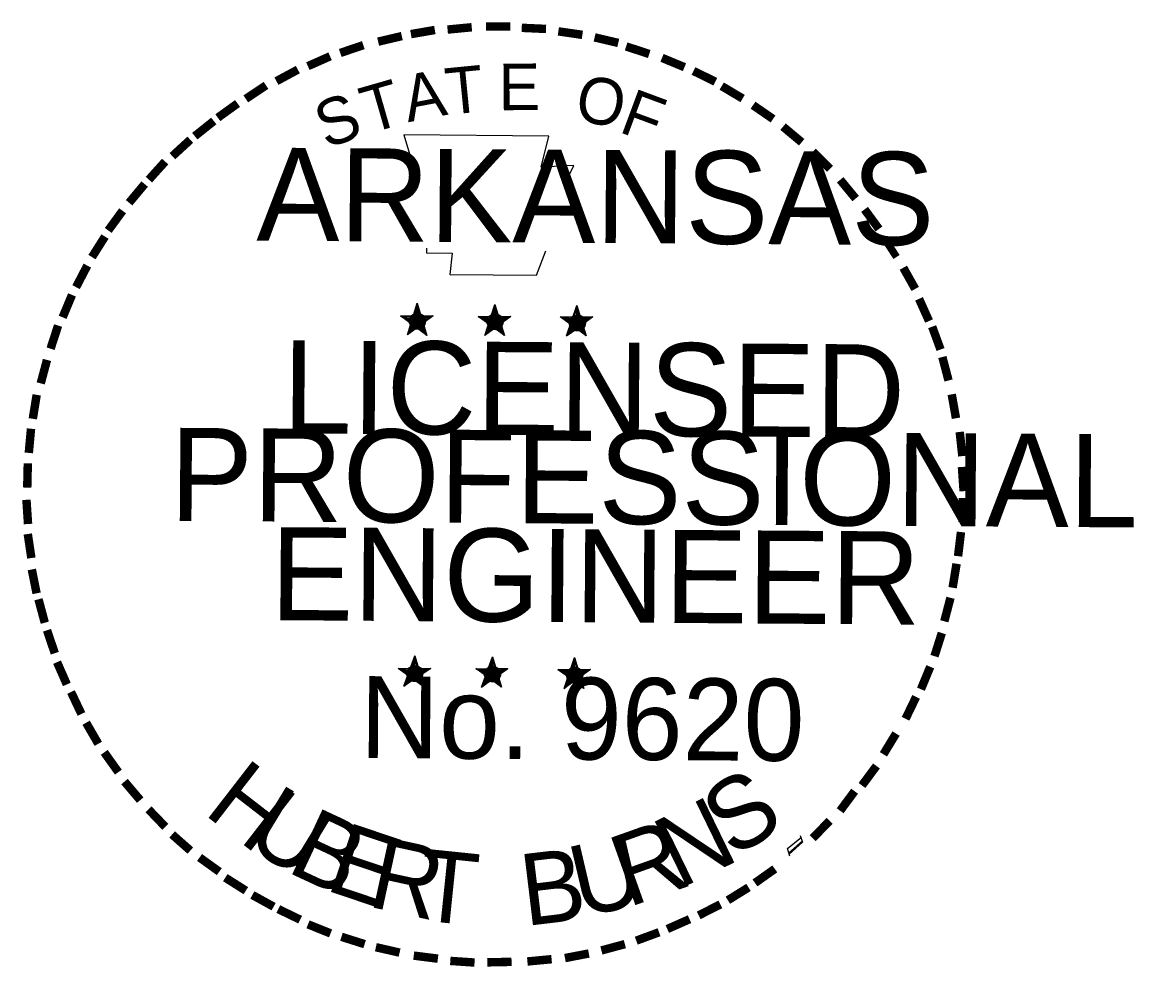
# Model space of a CAD drawing. Extents: x 670147 to 673275, y 705573 to 707613.
# Drawn here: x 672826.5 to 673184.5, y 705633.2 to 705937.6 of the extents above; entities that cross this region are included whole.
import ezdxf

# ---------------------------------------------------------------- set-up
doc = ezdxf.new("R2010")
doc.units = 0
doc.layers.add('Level 49', color=7, linetype='Continuous')

msp = doc.modelspace()

# ---------------------------------------------------------------- linework, layer by layer
at = {"layer": 'Level 49'}
for p, q in [((672953.66, 705847.06), (672952.92, 705842.99)), ((672953.66, 705847.06), (672952.92, 705843.36)), ((672953.66, 705847.06), (672953.29, 705843.36)), ((672953.66, 705841.33), (672953.66, 705847.06)), ((672953.66, 705847.06), (672954.58, 705842.99)), ((672953.66, 705847.06), (672954.4, 705843.36)), ((672953.66, 705847.06), (672953.84, 705843.36)), ((672978.63, 705846.69), (672977.89, 705842.81)), ((672978.63, 705846.69), (672977.89, 705842.99)), ((672978.63, 705846.69), (672978.08, 705842.99)), ((672978.63, 705841.33), (672978.63, 705846.69)), ((672978.63, 705846.69), (672979.56, 705842.81)), ((672978.63, 705846.69), (672979.37, 705842.99)), ((672978.63, 705846.69), (672978.82, 705842.99)), ((673005.09, 705846.32), (673004.16, 705842.81)), ((673005.09, 705846.32), (673004.72, 705842.62)), ((673005.09, 705846.32), (673004.72, 705842.62)), ((673005.09, 705840.77), (673005.09, 705846.32)), ((673005.09, 705846.32), (673006.2, 705842.62)), ((673005.09, 705846.32), (673005.83, 705842.62)), ((673005.09, 705846.32), (673005.46, 705842.62)), ((672948.29, 705842.99), (672953.66, 705841.33)), ((672948.29, 705842.99), (672952.18, 705842.81)), ((672948.29, 705842.99), (672952.18, 705842.62)), ((672948.29, 705842.99), (672951.81, 705842.07)), ((672948.29, 705842.99), (672951.81, 705841.51)), ((672948.29, 705842.99), (672951.81, 705841.33)), ((672948.29, 705842.99), (672951.81, 705840.77)), ((672950.51, 705836.89), (672953.66, 705841.33)), ((672950.51, 705836.89), (672951.81, 705841.14)), ((672958.84, 705842.99), (672953.66, 705841.33)), ((672956.8, 705836.7), (672953.66, 705841.33)), ((672958.84, 705842.99), (672954.03, 705842.62)), ((672958.84, 705842.99), (672954.58, 705842.25)), ((672958.84, 705842.99), (672954.58, 705841.88)), ((672956.8, 705836.7), (672954.58, 705841.14)), ((672956.8, 705836.7), (672955.14, 705841.33)), ((672958.84, 705842.99), (672955.32, 705841.88)), ((672958.84, 705842.99), (672955.88, 705841.51)), ((672958.84, 705842.99), (672956.06, 705841.33)), ((672973.27, 705842.81), (672978.63, 705841.33)), ((672973.27, 705842.81), (672977.15, 705842.62)), ((672973.27, 705842.81), (672977.15, 705842.25)), ((672973.27, 705842.81), (672977.15, 705842.07)), ((672973.27, 705842.81), (672976.97, 705841.33)), ((672973.27, 705842.81), (672976.97, 705841.14)), ((672973.27, 705842.81), (672976.97, 705840.59)), ((672975.49, 705836.7), (672978.63, 705841.33)), ((672983.81, 705842.81), (672978.63, 705841.33)), ((672981.78, 705836.7), (672978.63, 705841.33)), ((672983.81, 705842.81), (672979.19, 705842.62)), ((672983.81, 705842.81), (672979.56, 705842.07)), ((672983.81, 705842.81), (672979.56, 705841.88)), ((672981.78, 705836.7), (672979.56, 705841.14)), ((672981.78, 705836.7), (672980.11, 705841.14)), ((672983.81, 705842.81), (672980.3, 705841.51)), ((672983.81, 705842.81), (672980.85, 705841.33)), ((672983.81, 705842.81), (672981.04, 705841.14)), ((672999.72, 705842.62), (673005.09, 705840.77)), ((672999.72, 705842.62), (673003.98, 705842.07)), ((672999.72, 705842.62), (673003.61, 705841.88)), ((672999.72, 705842.62), (673003.61, 705841.51)), ((672999.72, 705842.62), (673003.42, 705841.14)), ((672999.72, 705842.62), (673003.42, 705840.59)), ((672999.72, 705842.62), (673003.42, 705840.59)), ((673010.27, 705842.62), (673005.09, 705840.77)), ((673010.27, 705842.62), (673005.64, 705842.07)), ((673010.27, 705842.62), (673006.2, 705841.88)), ((673010.27, 705842.62), (673006.2, 705841.33)), ((673010.27, 705842.62), (673006.94, 705841.14)), ((673010.27, 705842.62), (673007.12, 705841.14)), ((673010.27, 705842.62), (673007.68, 705840.77)), ((672950.51, 705836.89), (672952.18, 705840.59)), ((672950.51, 705836.89), (672952.36, 705840.4)), ((672950.51, 705836.89), (672952.92, 705840.03)), ((672950.51, 705836.89), (672953.66, 705840.03)), ((672950.51, 705836.89), (672953.66, 705839.66)), ((672956.8, 705836.7), (672953.66, 705840.03)), ((672956.8, 705836.7), (672953.66, 705839.66)), ((672956.8, 705836.7), (672954.03, 705840.03)), ((672956.8, 705836.7), (672954.58, 705840.59)), ((672975.49, 705836.7), (672977.15, 705840.77)), ((672975.49, 705836.7), (672977.15, 705840.59)), ((672975.49, 705836.7), (672977.34, 705840.4)), ((672975.49, 705836.7), (672977.89, 705839.85)), ((672975.49, 705836.7), (672978.63, 705839.85)), ((672975.49, 705836.7), (672978.63, 705839.66)), ((672981.78, 705836.7), (672978.63, 705839.85)), ((672981.78, 705836.7), (672978.63, 705839.66)), ((672981.78, 705836.7), (672979.19, 705839.85)), ((672981.78, 705836.7), (672979.56, 705840.4)), ((673001.76, 705836.52), (673005.09, 705840.77)), ((673001.76, 705836.52), (673003.61, 705840.59)), ((673001.76, 705836.52), (673003.98, 705840.03)), ((673001.76, 705836.52), (673003.98, 705839.85)), ((673001.76, 705836.52), (673005.09, 705839.85)), ((673001.76, 705836.52), (673004.72, 705839.66)), ((673001.76, 705836.52), (673005.46, 705839.11)), ((673008.05, 705836.52), (673005.09, 705840.77)), ((673008.05, 705836.52), (673005.09, 705839.85)), ((673008.05, 705836.52), (673005.09, 705839.11)), ((673008.05, 705836.52), (673005.64, 705839.66)), ((673008.05, 705836.52), (673006.2, 705840.59)), ((673008.05, 705836.52), (673006.2, 705840.03)), ((673008.05, 705836.52), (673006.57, 705840.59)), ((672952.92, 705733.47), (672951.81, 705729.77)), ((672952.92, 705733.47), (672952.18, 705729.4)), ((672952.92, 705733.47), (672952.36, 705729.4)), ((672952.92, 705727.74), (672952.92, 705733.47)), ((672952.92, 705733.47), (672953.66, 705729.4)), ((672952.92, 705733.47), (672953.66, 705729.4)), ((672952.92, 705733.47), (672952.92, 705729.4)), ((672977.89, 705733.1), (672976.97, 705729.4)), ((672977.89, 705733.1), (672977.15, 705729.4)), ((672977.89, 705733.1), (672977.34, 705729.4)), ((672977.89, 705727.74), (672977.89, 705733.1)), ((672977.89, 705733.1), (672978.63, 705729.22)), ((672977.89, 705733.1), (672978.63, 705729.22)), ((672977.89, 705733.1), (672977.89, 705729.4)), ((673004.35, 705732.92), (673003.42, 705729.03)), ((673004.35, 705732.92), (673003.61, 705729.03)), ((673004.35, 705732.92), (673003.98, 705729.03)), ((673004.35, 705727.18), (673004.35, 705732.92)), ((673004.35, 705732.92), (673005.09, 705729.03)), ((673004.35, 705732.92), (673005.09, 705729.03)), ((673004.35, 705732.92), (673004.35, 705729.03)), ((672947.55, 705729.4), (672952.92, 705727.74)), ((672947.55, 705729.4), (672951.44, 705729.22)), ((672947.55, 705729.4), (672951.25, 705728.66)), ((672947.55, 705729.4), (672951.25, 705728.66)), ((672947.55, 705729.4), (672951.25, 705727.92)), ((672947.55, 705729.4), (672951.25, 705727.74)), ((672947.55, 705729.4), (672951.25, 705727.55)), ((672949.4, 705723.67), (672952.92, 705727.74)), ((672949.4, 705723.67), (672951.25, 705727.74)), ((672949.4, 705723.67), (672951.44, 705727)), ((672949.4, 705723.67), (672951.62, 705727)), ((672949.4, 705723.67), (672952.92, 705726.81)), ((672949.4, 705723.67), (672952.18, 705726.44)), ((672958.1, 705729.4), (672952.92, 705727.74)), ((672955.88, 705723.3), (672952.92, 705727.74)), ((672955.88, 705723.3), (672952.92, 705726.44)), ((672955.88, 705723.3), (672953.1, 705726.44)), ((672958.1, 705729.4), (672953.29, 705729.22)), ((672958.1, 705729.4), (672953.66, 705728.66)), ((672958.1, 705729.4), (672953.66, 705728.48)), ((672955.88, 705723.3), (672953.66, 705727.74)), ((672955.88, 705723.3), (672953.66, 705727)), ((672958.1, 705729.4), (672954.4, 705728.29)), ((672955.88, 705723.3), (672954.4, 705727.74)), ((672958.1, 705729.4), (672954.77, 705727.92)), ((672958.1, 705729.4), (672955.14, 705727.74)), ((672972.53, 705729.4), (672977.89, 705727.74)), ((672972.53, 705729.4), (672976.41, 705729.03)), ((672972.53, 705729.4), (672976.41, 705728.66)), ((672972.53, 705729.4), (672976.41, 705728.48)), ((672972.53, 705729.4), (672976.23, 705727.92)), ((672972.53, 705729.4), (672976.23, 705727.55)), ((672972.53, 705729.4), (672976.23, 705727.18)), ((672974.38, 705723.3), (672977.89, 705727.74)), ((672974.38, 705723.3), (672976.41, 705727.55)), ((672974.38, 705723.3), (672976.41, 705726.81)), ((672974.38, 705723.3), (672976.6, 705726.81)), ((672974.38, 705723.3), (672977.15, 705726.44)), ((672974.38, 705723.3), (672977.89, 705726.44)), ((672982.89, 705729.22), (672977.89, 705727.74)), ((672980.85, 705723.3), (672977.89, 705727.74)), ((672980.85, 705723.3), (672977.89, 705726.44)), ((672980.85, 705723.3), (672978.08, 705726.44)), ((672982.89, 705729.22), (672978.45, 705729.22)), ((672982.89, 705729.22), (672978.63, 705728.48)), ((672982.89, 705729.22), (672978.63, 705728.48)), ((672980.85, 705723.3), (672978.63, 705727.55)), ((672980.85, 705723.3), (672978.63, 705727)), ((672982.89, 705729.22), (672979.37, 705727.92)), ((672980.85, 705723.3), (672979.37, 705727.55)), ((672982.89, 705729.22), (672979.93, 705727.74)), ((672982.89, 705729.22), (672980.11, 705727.55)), ((672998.98, 705729.03), (673004.35, 705727.18)), ((672998.98, 705729.03), (673002.87, 705728.66)), ((672998.98, 705729.03), (673002.87, 705728.29)), ((672998.98, 705729.03), (673002.68, 705727.92)), ((672998.98, 705729.03), (673002.68, 705727.55)), ((672998.98, 705729.03), (673002.5, 705727.18)), ((672998.98, 705729.03), (673002.5, 705726.81)), ((673001.02, 705722.93), (673004.35, 705727.18)), ((673001.02, 705722.93), (673002.68, 705727.18)), ((673001.02, 705722.93), (673002.87, 705726.44)), ((673001.02, 705722.93), (673003.24, 705726.44)), ((673009.53, 705729.03), (673004.35, 705727.18)), ((673007.31, 705722.93), (673004.35, 705727.18)), ((673009.53, 705729.03), (673004.9, 705728.66)), ((673009.53, 705729.03), (673005.09, 705728.29)), ((673009.53, 705729.03), (673005.09, 705727.92)), ((673007.31, 705722.93), (673005.09, 705726.44)), ((673007.31, 705722.93), (673005.46, 705727.18)), ((673007.31, 705722.93), (673005.64, 705727.18)), ((673009.53, 705729.03), (673006.2, 705727.74)), ((673009.53, 705729.03), (673006.38, 705727.18)), ((673009.53, 705729.03), (673006.57, 705727.18)), ((672949.4, 705723.67), (672952.92, 705726.26)), ((672955.88, 705723.3), (672952.55, 705726.26)), ((672974.38, 705723.3), (672977.89, 705726.07)), ((672980.85, 705723.3), (672977.71, 705726.07)), ((673001.02, 705722.93), (673003.61, 705726.07)), ((673001.02, 705722.93), (673004.16, 705726.07)), ((673001.02, 705722.93), (673004.35, 705725.7)), ((673007.31, 705722.93), (673004.16, 705726.07)), ((673007.31, 705722.93), (673004.16, 705725.7)), ((673007.31, 705722.93), (673004.72, 705726.07))]:
    msp.add_line(p, q, dxfattribs=at)
for points in [[(672949.4, 705901.27), (672953.1, 705888.69)], [(673001.94, 705887.02), (673004.16, 705891.46), (672993.62, 705890.91), (672996.02, 705900.9), (672949.4, 705901.27)], [(672956.62, 705864.82), (672956.62, 705863.34), (672964.94, 705863.16), (672964.2, 705856.31), (672992.14, 705856.13), (672995.1, 705863.9)], [(672953.66, 705847.06), (672956.8, 705836.7), (672948.29, 705842.99), (672958.84, 705842.99), (672950.51, 705836.89), (672953.66, 705847.06)], [(672978.63, 705846.69), (672981.78, 705836.7), (672973.27, 705842.81), (672983.81, 705842.81), (672975.49, 705836.7), (672978.63, 705846.69)], [(673005.09, 705846.32), (673008.05, 705836.52), (672999.72, 705842.62), (673010.27, 705842.62), (673001.76, 705836.52), (673005.09, 705846.32)], [(672952.92, 705733.47), (672955.88, 705723.3), (672947.55, 705729.4), (672958.1, 705729.4), (672949.4, 705723.67), (672952.92, 705733.47)], [(672977.89, 705733.1), (672980.85, 705723.3), (672972.53, 705729.4), (672982.89, 705729.22), (672974.38, 705723.3), (672977.89, 705733.1)], [(673004.35, 705732.92), (673007.31, 705722.93), (672998.98, 705729.03), (673009.53, 705729.03), (673001.02, 705722.93), (673004.35, 705732.92)], [(673073.72, 705668.91), (673072.98, 705671.31), (673077.42, 705675.01)], [(673077.05, 705675.57), (673077.79, 705673.35), (673073.35, 705669.46)], [(673077.79, 705673.72), (673073.35, 705669.83)], [(673077.79, 705673.35), (673073.54, 705669.65)]]:
    msp.add_lwpolyline(points, dxfattribs=at)
for centre, radius in [((672953.75, 705841.23), 2.58), ((672953.75, 705841.23), 2.34), ((672953.75, 705841.23), 2.17), ((672953.75, 705841.23), 1.99), ((672953.75, 705841.23), 1.73), ((672953.75, 705841.23), 1.61), ((672953.75, 705841.23), 1.49), ((672953.75, 705841.23), 1.28), ((672953.75, 705841.23), 1.12), ((672953.75, 705841.23), 0.931), ((672953.75, 705841.23), 0.743), ((672953.75, 705841.23), 0.554), ((672953.75, 705841.23), 0.444), ((672953.75, 705841.23), 0.216), ((672978.76, 705841.06), 2.58), ((672978.76, 705841.06), 2.34), ((672978.76, 705841.06), 2.17), ((672978.76, 705841.06), 1.99), ((672978.76, 705841.06), 1.73), ((672978.76, 705841.06), 1.61), ((672978.76, 705841.06), 1.49), ((672978.76, 705841.06), 1.28), ((672978.76, 705841.06), 1.12), ((672978.76, 705841.06), 0.931), ((672978.76, 705841.06), 0.743), ((672978.76, 705841.06), 0.554), ((672978.76, 705841.06), 0.444), ((672978.76, 705841.06), 0.216), ((673005.25, 705840.7), 2.58), ((673005.25, 705840.7), 2.34), ((673005.25, 705840.7), 2.17), ((673005.25, 705840.7), 1.99), ((673005.25, 705840.7), 1.73), ((673005.25, 705840.7), 1.61), ((673005.25, 705840.7), 1.49), ((673005.25, 705840.7), 1.28), ((673005.25, 705840.7), 1.12), ((673005.25, 705840.7), 0.931), ((673005.25, 705840.7), 0.743), ((673005.25, 705840.7), 0.554), ((673005.25, 705840.7), 0.444), ((673005.25, 705840.7), 0.216), ((672952.9, 705727.73), 2.58), ((672952.9, 705727.73), 2.34), ((672977.92, 705727.56), 2.58), ((672952.9, 705727.73), 2.17), ((672952.9, 705727.73), 1.99), ((672952.9, 705727.73), 1.73), ((672952.9, 705727.73), 1.61), ((672952.9, 705727.73), 1.49), ((672952.9, 705727.73), 1.28), ((672952.9, 705727.73), 1.12), ((672952.9, 705727.73), 0.931), ((672952.9, 705727.73), 0.743), ((672952.9, 705727.73), 0.554), ((672952.9, 705727.73), 0.444), ((672952.9, 705727.73), 0.216), ((672977.92, 705727.56), 2.34), ((672977.92, 705727.56), 2.17), ((672977.92, 705727.56), 1.99), ((672977.92, 705727.56), 1.73), ((672977.92, 705727.56), 1.61), ((672977.92, 705727.56), 1.49), ((672977.92, 705727.56), 1.28), ((672977.92, 705727.56), 1.12), ((672977.92, 705727.56), 0.931), ((672977.92, 705727.56), 0.743), ((672977.92, 705727.56), 0.554), ((672977.92, 705727.56), 0.444), ((672977.92, 705727.56), 0.216), ((673004.4, 705727.2), 2.58), ((673004.4, 705727.2), 2.34), ((673004.4, 705727.2), 2.17), ((673004.4, 705727.2), 1.99), ((673004.4, 705727.2), 1.73), ((673004.4, 705727.2), 1.61), ((673004.4, 705727.2), 1.49), ((673004.4, 705727.2), 1.28), ((673004.4, 705727.2), 1.12), ((673004.4, 705727.2), 0.931), ((673004.4, 705727.2), 0.743), ((673004.4, 705727.2), 0.554), ((673004.4, 705727.2), 0.444), ((673004.4, 705727.2), 0.216)]:
    msp.add_circle(centre, radius, dxfattribs=at)

# ---------------------------------------------------------------- texts
for s, height, rotation, p in [('-', 23.98, 13.2325, (672941.82, 705921.99)), ('-', 23.98, 9.8217, (672951.81, 705924.39)), ('-', 23.98, 5.4992, (672962.91, 705925.87)), ('-', 23.98, 359.7886, (672974.38, 705926.98)), ('-', 23.98, 357.3454, (672985.48, 705926.61)), ('-', 23.98, 351.7641, (672996.39, 705925.69)), ('-', 23.98, 346.8073, (673007.31, 705924.02)), ('-', 23.98, 18.7785, (672930.53, 705918.47)), ('-', 23.98, 341.9386, (673016.74, 705921.43)), ('-', 23.98, 23.9096, (672920.91, 705914.4)), ('-', 23.98, 337.4575, (673027.66, 705918.1)), ('-', 23.98, 28.3942, (672911.48, 705909.78)), ('T', 14.99, 5.6252, (672963.46, 705907.74)), ('E', 14.99, 0.4347, (672979.93, 705909.22)), ('A', 14.99, 10.8156, (672950.7, 705905.34)), ('O', 14.99, 350.0539, (673003.98, 705906.08)), ('-', 23.98, 333.7235, (673037.28, 705914.22)), ('-', 23.98, 33.666, (672902.41, 705904.41)), ('T', 14.98, 16.006, (672938.12, 705901.64)), ('-', 23.98, 329.2433, (673045.79, 705909.78)), ('S', 14.98, 21.1964, (672924.43, 705896.64)), ('F', 14.99, 339.6731, (673018.22, 705902.38)), ('-', 23.98, 35.8341, (672893.72, 705898.49)), ('-', 23.98, 325.4651, (673055.41, 705904.04)), ('-', 23.98, 38.5531, (672886.69, 705892.76)), ('-', 23.98, 320.1321, (673064.47, 705897.75)), ('-', 23.98, 42.5646, (672880.03, 705886.65)), ('ARKANSAS', 29.977, 359.6024, (672901.86, 705867.23)), ('-', 23.98, 315.181, (673073.54, 705890.35)), ('-', 23.98, 48.0254, (672873.18, 705879.62)), ('-', 23.98, 309.4821, (673081.86, 705882.03)), ('-', 23.98, 50.2166, (672867.08, 705872.41)), ('-', 23.98, 53.8349, (672860.79, 705863.9)), ('-', 23.98, 306.2546, (673089.45, 705872.96)), ('-', 23.98, 57.673, (672855.98, 705855.76)), ('-', 20.98, 303.2777, (673096.85, 705864.27)), ('-', 23.98, 62.4738, (672851.35, 705846.69)), ('-', 23.98, 299.2708, (673101.47, 705855.2)), ('-', 23.98, 67.3767, (672847.47, 705837.63)), ('-', 23.98, 294.2652, (673106.28, 705845.95)), ('-', 23.98, 71.9969, (672843.95, 705828.19)), ('-', 23.98, 290.1752, (673110.35, 705837.63)), ('LICENSED', 29.977, 359.6024, (672910.24, 705805.12)), ('-', 23.98, 75.0634, (672840.99, 705817.46)), ('-', 23.98, 284.7257, (673113.5, 705828.75)), ('-', 23.98, 80.8037, (672838.77, 705806.92)), ('-', 23.98, 280.1517, (673116.46, 705817.46)), ('-', 23.98, 84.7887, (672837.66, 705796.56)), ('PROFESSIONAL', 29.9767, 359.6024, (672873.92, 705776.95)), ('-', 23.98, 276.1986, (673119.05, 705805.99)), ('-', 23.98, 88.6646, (672837.29, 705786.01)), ('-', 23.98, 273.9325, (673119.79, 705795.08)), ('-', 23.98, 93.7983, (672837.66, 705775.1)), ('-', 23.98, 269.5431, (673120.16, 705785.83)), ('ENGINEER', 29.977, 359.6024, (672906.3, 705744.94)), ('-', 23.98, 263.1196, (673119.79, 705775.84)), ('-', 23.98, 98.5503, (672838.77, 705764.92)), ('-', 23.98, 260.5977, (673118.49, 705766.03)), ('-', 23.98, 101.3173, (672840.44, 705754.01)), ('-', 23.98, 105.0602, (672843.03, 705745.13)), ('-', 23.98, 255.365, (673116.83, 705755.86)), ('-', 23.98, 108.6898, (672846.17, 705735.88)), ('-', 23.98, 252.4705, (673114.24, 705744.94)), ('-', 23.98, 113.6667, (672849.87, 705726.63)), ('-', 23.98, 247.4911, (673110.91, 705734.77)), ('No. 9620', 26.378, 359.6024, (672935.16, 705700.54)), ('-', 23.98, 115.3313, (672854.5, 705717.38)), ('-', 23.98, 244.2221, (673106.65, 705725.52)), ('-', 23.98, 120.0495, (672859.68, 705708.5)), ('-', 23.98, 238.6736, (673100.73, 705714.42)), ('-', 23.98, 125.4958, (672865.78, 705700.17)), ('H', 23.09, 322.2636, (672884.47, 705682.78)), ('-', 23.98, 233.4476, (673095, 705704.61)), ('S', 23.09, 32.3337, (673055.41, 705667.98)), ('-', 23.98, 130.3205, (672872.44, 705691.85)), ('U', 23.09, 328.6336, (672897.42, 705672.79)), ('-', 23.98, 233.4476, (673087.97, 705696.47)), ('N', 23.09, 25.9637, (673038.02, 705658.18)), ('-', 23.98, 133.8262, (672880.21, 705683.71)), ('B', 23.09, 335.0036, (672911.11, 705664.1)), ('-', 23.98, 225.3677, (673080.94, 705687.78)), ('-', 23.98, 138.5362, (672887.8, 705676.68)), ('E', 23.09, 341.3736, (672923.5, 705658.18)), ('R', 23.09, 19.5937, (673021.55, 705652.26)), ('R', 23.09, 347.7436, (672937.19, 705652.81)), ('U', 23.09, 13.2237, (673006.2, 705648.93)), ('-', 23.98, 144.2487, (672896.49, 705670.57)), ('T', 23.09, 354.1136, (672953.29, 705648.37)), ('B', 23.09, 6.8537, (672988.44, 705646.34)), ('-', 23.98, 215.3387, (673064.66, 705673.16)), ('-', 23.98, 147.6922, (672904.63, 705664.84)), ('-', 23.98, 211.8515, (673056.7, 705667.43)), ('-', 23.98, 151.1728, (672913.14, 705660.03)), ('-', 23.98, 154.2026, (672921.28, 705656.14)), ('-', 23.98, 206.9592, (673048.38, 705662.25)), ('-', 23.98, 158.1636, (672930.53, 705652.07)), ('-', 23.98, 203.854, (673038.94, 705657.62)), ('-', 23.98, 162.4007, (672940.89, 705648.93)), ('-', 23.98, 200.3208, (673029.69, 705653.55)), ('-', 23.98, 167.1579, (672951.44, 705646.52)), ('-', 23.98, 195.0767, (673019.52, 705649.85)), ('-', 23.98, 172.7179, (672962.91, 705644.86)), ('-', 23.98, 185.4191, (672997.5, 705645.04)), ('-', 23.98, 190.8882, (673008.6, 705646.89)), ('-', 23.98, 176.1207, (672974.19, 705643.75)), ('-', 23.98, 181.1942, (672985.29, 705644.12))]:
    msp.add_text(s, height=height, rotation=rotation, dxfattribs=at).set_placement(p)

doc.saveas('drawing.dxf')
